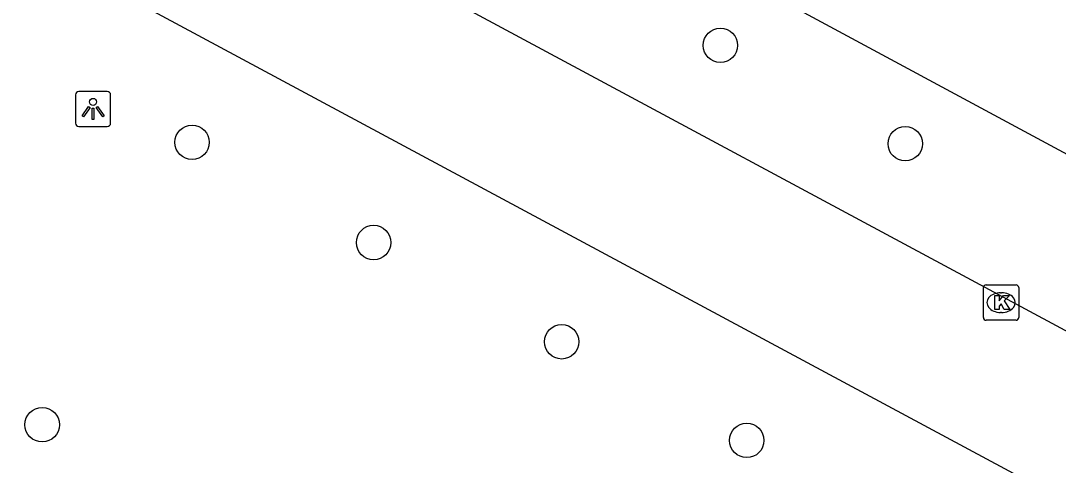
# Model space of a CAD drawing. Extents: x 159489 to 160304, y 383826 to 384530.
# Drawn here: x 159739.45 to 159768.87, y 384218.51 to 384231.12 of the extents above; entities that cross this region are included whole.
import ezdxf

# ---------------------------------------------------------------- set-up
doc = ezdxf.new("R2010")
doc.units = 0
for name, color, linetype in [('IMGEO_Boom', 7, 'Continuous'), ('IMGEO_Kolk', 7, 'Continuous'), ('IMGEO_Lichtpunt', 7, 'Continuous'), ('IMGEO_Rijbaan_lokaal_gesloten', 7, 'Continuous'), ('IMGEO_Voetgangersgebied_gesloten', 7, 'Continuous')]:
    doc.layers.add(name, color=color, linetype=linetype)

msp = doc.modelspace()

# ---------------------------------------------------------------- linework, layer by layer
at = {"layer": 'IMGEO_Boom'}
for centre in [(159759.29, 384230.422), (159744.311, 384227.672), (159764.531, 384227.633), (159749.458, 384224.83), (159754.79, 384222.016), (159740.062, 384219.664), (159760.037, 384219.219)]:
    msp.add_circle(centre, 0.489, dxfattribs=at)
at = {"layer": 'IMGEO_Kolk'}
for p, q in [((159766.747, 384222.701), (159766.747, 384223.553)), ((159766.822, 384223.627), (159767.674, 384223.627)), ((159767.748, 384223.553), (159767.748, 384222.701)), ((159767.235, 384223.407), (159767.26, 384223.407)), ((159767.674, 384222.627), (159766.822, 384222.627)), ((159767.258, 384222.847), (159767.233, 384222.847))]:
    msp.add_line(p, q, dxfattribs=at)
for points in [[(159766.747, 384222.701), (159766.747, 384223.553)], [(159766.822, 384223.627), (159767.674, 384223.627)], [(159767.748, 384223.553), (159767.748, 384222.701)], [(159767.068, 384223.327), (159767.191, 384223.327), (159767.191, 384223.176), (159767.321, 384223.327), (159767.485, 384223.327), (159767.339, 384223.176), (159767.492, 384222.927), (159767.34, 384222.927), (159767.255, 384223.091), (159767.191, 384223.024), (159767.191, 384222.927), (159767.068, 384222.927), (159767.068, 384223.327)], [(159767.674, 384222.627), (159766.822, 384222.627)]]:
    msp.add_lwpolyline(points, dxfattribs=at)
for centre, start, end in [((159766.824, 384223.551), 91.552, 178.448), ((159766.824, 384223.551), 91.552, 178.448), ((159767.672, 384223.551), 1.552, 88.448), ((159767.672, 384223.551), 1.552, 88.448), ((159766.824, 384222.703), 181.552, 268.448), ((159766.824, 384222.703), 181.552, 268.448), ((159767.672, 384222.703), 271.552, 358.448), ((159767.672, 384222.703), 271.552, 358.448)]:
    msp.add_arc(centre, 0.0765, start, end, dxfattribs=at)
for centre, major_axis, ratio, start_param, end_param in [((159767.234, 384223.127), (-0.387, 0.002), 0.722429, 4.712389, 7.853982), ((159767.259, 384223.127), (-0.39, 0.002), 0.717154, 1.570796, 4.712389)]:
    msp.add_ellipse(centre, major_axis=major_axis, ratio=ratio, start_param=start_param, end_param=end_param, dxfattribs=at)
at = {"layer": 'IMGEO_Lichtpunt'}
for p, q in [((159741.907, 384229.116), (159741.099, 384229.116)), ((159741.907, 384229.116), (159741.099, 384229.116)), ((159741.005, 384229.021), (159741.005, 384228.214)), ((159741.005, 384229.021), (159741.005, 384228.214)), ((159742.001, 384228.214), (159742.001, 384229.021)), ((159742.001, 384228.214), (159742.001, 384229.021)), ((159741.099, 384228.12), (159741.907, 384228.12)), ((159741.099, 384228.12), (159741.907, 384228.12))]:
    msp.add_line(p, q, dxfattribs=at)
for points in [[(159741.379, 384228.685), (159741.418, 384228.657), (159741.23, 384228.395), (159741.192, 384228.422), (159741.379, 384228.685)], [(159741.481, 384228.637), (159741.528, 384228.637), (159741.528, 384228.315), (159741.481, 384228.315), (159741.481, 384228.637)], [(159741.591, 384228.657), (159741.629, 384228.684), (159741.816, 384228.422), (159741.777, 384228.394), (159741.591, 384228.657)]]:
    msp.add_lwpolyline(points, dxfattribs=at)
msp.add_circle((159741.504, 384228.819), 0.0994, dxfattribs=at)
for centre, start, end in [((159741.099, 384229.021), 90, 180), ((159741.099, 384229.021), 90, 180), ((159741.907, 384229.021), 0, 90), ((159741.907, 384229.021), 0, 90), ((159741.099, 384228.214), 180, 270), ((159741.099, 384228.214), 180, 270), ((159741.907, 384228.214), 270, 0), ((159741.907, 384228.214), 270, 360)]:
    msp.add_arc(centre, 0.0946, start, end, dxfattribs=at)
at = {"layer": 'IMGEO_Rijbaan_lokaal_gesloten'}
msp.add_lwpolyline([(159772.562, 384225.477), (159711.716, 384258.252)], dxfattribs=at)
at = {"layer": 'IMGEO_Voetgangersgebied_gesloten'}
for points in [[(159769.966, 384221.85), (159712.63, 384252.667)], [(159713.589, 384247.309), (159767.975, 384218.084)]]:
    msp.add_lwpolyline(points, dxfattribs=at)

doc.saveas('drawing.dxf')
